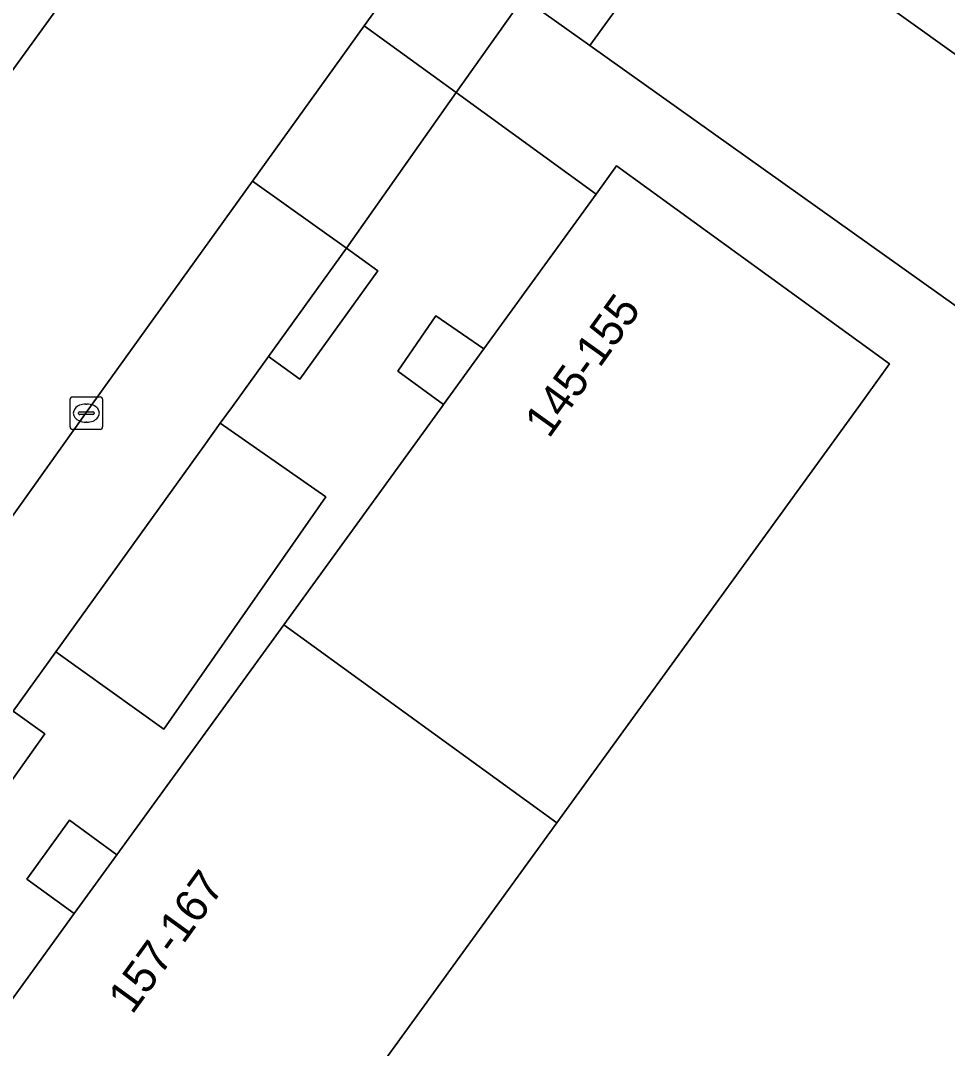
# Model space of a CAD drawing. Extents: x 159674 to 160531, y 382172 to 382904.
# Drawn here: x 160221.75 to 160250.27, y 382480.25 to 382511.87 of the extents above; entities that cross this region are included whole.
import ezdxf

# ---------------------------------------------------------------- set-up
doc = ezdxf.new("R2010")
doc.units = 0
for name, color, linetype in [('IMGEO_Groenvoorziening', 7, 'Continuous'), ('IMGEO_Kolk', 7, 'Continuous'), ('IMGEO_Pand', 7, 'Continuous'), ('IMGEO_Pand_nummerreeks', 7, 'Continuous'), ('IMGEO_Parkeervlak_open', 7, 'Continuous'), ('IMGEO_Rijbaan_lokaal_gesloten', 7, 'Continuous'), ('IMGEO_Rijbaan_lokaal_open', 7, 'Continuous'), ('IMGEO_Voetpad_open', 7, 'Continuous')]:
    doc.layers.add(name, color=color, linetype=linetype)

msp = doc.modelspace()

# ---------------------------------------------------------------- linework, layer by layer
at = {"layer": 'IMGEO_Groenvoorziening'}
msp.add_lwpolyline([(160254.885, 382500), (160239.266, 382511.108), (160237.217, 382512.565), (160235.158, 382509.653), (160239.464, 382506.53), (160240.092, 382507.396), (160248.493, 382501.304), (160247.547, 382500), (160238.256, 382487.19), (160227.923, 382472.943), (160217.589, 382458.696), (160207.256, 382444.449), (160248.967, 382414.122)], dxfattribs=at)
for points in [[(160231.777, 382504.869), (160229.377, 382501.534), (160230.345, 382500.837), (160232.745, 382504.172)], [(160236.011, 382501.771), (160234.535, 382502.788), (160233.361, 382501.083), (160234.771, 382500.06)], [(160227.898, 382499.479), (160227.391, 382498.775), (160222.841, 382492.451), (160226.158, 382490.064), (160231.144, 382497.216)], [(160222.498, 382489.927), (160221.527, 382490.625), (160219.36, 382487.613), (160219.207, 382487.402), (160220.191, 382486.689)], [(160224.718, 382486.203), (160223.253, 382487.265), (160221.941, 382485.458), (160223.406, 382484.395)]]:
    msp.add_lwpolyline(points, close=True, dxfattribs=at)
at = {"layer": 'IMGEO_Kolk'}
for p, q in [((160223.275, 382499.366), (160223.275, 382500.218)), ((160223.35, 382500.292), (160224.202, 382500.292)), ((160224.276, 382500.218), (160224.276, 382499.366)), ((160223.534, 382499.786), (160223.534, 382499.798)), ((160223.577, 382499.835), (160223.975, 382499.835)), ((160223.763, 382500.072), (160223.788, 382500.072)), ((160224.018, 382499.798), (160224.018, 382499.786)), ((160223.972, 382499.749), (160223.574, 382499.749)), ((160223.786, 382499.512), (160223.761, 382499.512)), ((160224.202, 382499.292), (160223.35, 382499.292))]:
    msp.add_line(p, q, dxfattribs=at)
for points in [[(160223.275, 382499.366), (160223.275, 382500.218)], [(160223.35, 382500.292), (160224.202, 382500.292)], [(160224.276, 382500.218), (160224.276, 382499.366)], [(160224.202, 382499.292), (160223.35, 382499.292)]]:
    msp.add_lwpolyline(points, dxfattribs=at)
for centre, radius, start, end in [((160223.352, 382500.216), 0.0765, 91.552, 178.448), ((160223.352, 382500.216), 0.0765, 91.552, 178.448), ((160224.2, 382500.216), 0.0765, 1.552, 88.448), ((160224.2, 382500.216), 0.0765, 1.552, 88.448), ((160223.574, 382499.795), 0.0403, 85.8775, 175.7526), ((160223.571, 382499.785), 0.0366, 178.938, 274.7102), ((160223.975, 382499.792), 0.043, 264.8664, 352.4533), ((160223.979, 382499.797), 0.0386, 1.7309, 96.639), ((160223.352, 382499.368), 0.0765, 181.552, 268.448), ((160223.352, 382499.368), 0.0765, 181.552, 268.448), ((160224.2, 382499.368), 0.0765, 271.552, 358.448), ((160224.2, 382499.368), 0.0765, 271.552, 358.448)]:
    msp.add_arc(centre, radius, start, end, dxfattribs=at)
for centre, major_axis, ratio, start_param, end_param in [((160223.762, 382499.792), (-0.387, 0.002), 0.722429, 4.712389, 7.853982), ((160223.787, 382499.792), (-0.39, 0.002), 0.717154, 1.570796, 4.712389)]:
    msp.add_ellipse(centre, major_axis=major_axis, ratio=ratio, start_param=start_param, end_param=end_param, dxfattribs=at)
at = {"layer": 'IMGEO_Pand'}
for points in [[(160247.547, 382500), (160248.493, 382501.304), (160240.092, 382507.396), (160239.464, 382506.53), (160236.011, 382501.771), (160234.771, 382500.06), (160234.727, 382500), (160229.852, 382493.28), (160238.256, 382487.19)], [(160238.256, 382487.19), (160229.852, 382493.28), (160224.718, 382486.203), (160223.406, 382484.395), (160219.517, 382479.034), (160227.923, 382472.943)]]:
    msp.add_lwpolyline(points, close=True, dxfattribs=at)
at = {"layer": 'IMGEO_Parkeervlak_open'}
for points in [[(160263.203, 382501.762), (160241.981, 382516.945)], [(160241.986, 382514.861), (160239.266, 382511.108), (160254.885, 382500), (160257.309, 382498.276), (160259.072, 382500), (160260.575, 382501.47)]]:
    msp.add_lwpolyline(points, dxfattribs=at)
at = {"layer": 'IMGEO_Rijbaan_lokaal_gesloten'}
for points in [[(160315.311, 382639.622), (160304.717, 382625.008), (160302.639, 382622.143), (160290.62, 382605.563), (160279.709, 382590.612), (160279.414, 382590.208), (160269.482, 382576.534), (160263.507, 382568.309), (160253.466, 382554.485), (160253.079, 382553.951), (160242.339, 382539.119), (160232.376, 382525.365), (160226.58, 382517.362), (160218.061, 382505.6), (160216.652, 382503.655), (160216.208, 382503.063), (160216.121, 382502.946), (160214.024, 382500), (160205.773, 382488.409), (160195.682, 382474.429), (160187.988, 382463.77), (160179.328, 382451.773), (160168.227, 382436.541)], [(160176.58, 382434.549), (160182.656, 382442.82), (160193.454, 382457.632), (160193.845, 382458.168), (160195.88, 382461.012), (160200.33, 382467.23), (160207.829, 382477.658), (160208.563, 382478.674), (160211.935, 382483.338), (160213.016, 382484.835), (160216.503, 382489.659), (160218.852, 382492.909), (160223.908, 382500), (160224.532, 382500.867), (160228.891, 382506.926), (160232.328, 382511.703), (160235.142, 382515.615), (160244.516, 382528.409), (160246.675, 382531.388), (160247.218, 382532.137), (160249.155, 382534.809), (160256.944, 382545.554)]]:
    msp.add_lwpolyline(points, dxfattribs=at)
at = {"layer": 'IMGEO_Rijbaan_lokaal_open'}
msp.add_lwpolyline([(160241.036, 382517.45), (160241.981, 382516.945), (160263.203, 382501.762), (160265.66, 382500), (160291.445, 382481.395), (160293.252, 382483.855)], dxfattribs=at)
at = {"layer": 'IMGEO_Voetpad_open'}
for points in [[(160216.121, 382502.946), (160216.208, 382503.063), (160216.652, 382503.655), (160218.061, 382505.6), (160226.58, 382517.362)], [(160235.142, 382515.615), (160232.328, 382511.703), (160235.158, 382509.653), (160237.217, 382512.565), (160239.266, 382511.108), (160241.986, 382514.861)], [(160219.517, 382479.034), (160223.406, 382484.395), (160221.941, 382485.458), (160223.253, 382487.265), (160224.718, 382486.203), (160229.852, 382493.28), (160234.727, 382500), (160234.771, 382500.06), (160233.361, 382501.083), (160234.535, 382502.788), (160236.011, 382501.771), (160239.464, 382506.53), (160235.158, 382509.653), (160231.777, 382504.869), (160232.745, 382504.172), (160230.345, 382500.837), (160229.377, 382501.534), (160228.273, 382500), (160227.898, 382499.479), (160231.144, 382497.216), (160226.158, 382490.064), (160222.841, 382492.451), (160221.527, 382490.625), (160222.498, 382489.927), (160220.191, 382486.689)]]:
    msp.add_lwpolyline(points, dxfattribs=at)
for points in [[(160228.891, 382506.926), (160231.777, 382504.869), (160235.158, 382509.653), (160232.328, 382511.703)], [(160227.391, 382498.775), (160227.898, 382499.479), (160228.273, 382500), (160229.377, 382501.534), (160231.777, 382504.869), (160228.891, 382506.926), (160224.532, 382500.867), (160223.908, 382500), (160218.852, 382492.909), (160216.503, 382489.659), (160219.36, 382487.613), (160221.527, 382490.625), (160222.841, 382492.451)]]:
    msp.add_lwpolyline(points, close=True, dxfattribs=at)

# ---------------------------------------------------------------- texts
at = {"layer": 'IMGEO_Pand_nummerreeks'}
for s, rotation, p in [('145-155', 54.3622, (160238.01, 382498.986)), ('157-167', 54.0414, (160225.186, 382481.263))]:
    msp.add_text(s, height=1, rotation=rotation, dxfattribs=at).set_placement(p)

doc.saveas('drawing.dxf')
